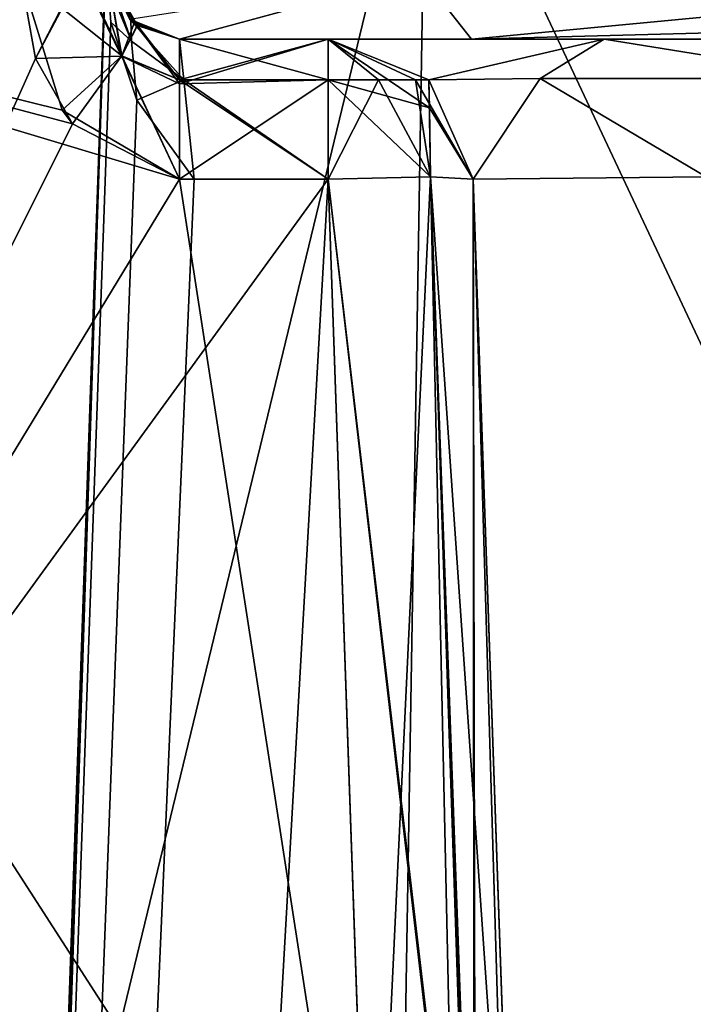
# Model space of a CAD drawing. Header units: inches. Extents: x -9.7 to 9.7, y -2.4 to 4.3.
# Tile 637 of 656: x -2.53 to -2.297, y 2.932 to 3.272. Entities that reach past the tile are written whole.
import ezdxf

# ---------------------------------------------------------------- set-up
doc = ezdxf.new("R2010")
doc.units = ezdxf.units.IN
doc.header["$LTSCALE"] = 101.851852
doc.header["$MEASUREMENT"] = 0
for name, color, linetype in [('11446', 7, 'CONTINUOUS'), ('11500', 7, 'CONTINUOUS'), ('12241', 7, 'CONTINUOUS'), ('12242', 7, 'CONTINUOUS'), ('12243', 7, 'CONTINUOUS'), ('12244', 7, 'CONTINUOUS'), ('12246', 7, 'CONTINUOUS'), ('12247', 7, 'CONTINUOUS'), ('12248', 7, 'CONTINUOUS'), ('12256', 7, 'CONTINUOUS'), ('12264', 7, 'CONTINUOUS'), ('12265', 7, 'CONTINUOUS'), ('9717', 7, 'CONTINUOUS'), ('9718', 7, 'CONTINUOUS'), ('9719', 7, 'CONTINUOUS'), ('9720', 7, 'CONTINUOUS'), ('9721', 7, 'CONTINUOUS'), ('9722', 7, 'CONTINUOUS'), ('9723', 7, 'CONTINUOUS'), ('9724', 7, 'CONTINUOUS'), ('9759', 7, 'CONTINUOUS'), ('9760', 7, 'CONTINUOUS'), ('9764', 7, 'CONTINUOUS'), ('9765', 7, 'CONTINUOUS'), ('9770', 7, 'CONTINUOUS'), ('9771', 7, 'CONTINUOUS'), ('9772', 7, 'CONTINUOUS'), ('9773', 7, 'CONTINUOUS'), ('9774', 7, 'CONTINUOUS'), ('9775', 7, 'CONTINUOUS'), ('9776', 7, 'CONTINUOUS'), ('9777', 7, 'CONTINUOUS'), ('9789', 7, 'CONTINUOUS'), ('9791', 7, 'CONTINUOUS'), ('9792', 7, 'CONTINUOUS'), ('9793', 7, 'CONTINUOUS'), ('9794', 7, 'CONTINUOUS'), ('9795', 7, 'CONTINUOUS'), ('9797', 7, 'CONTINUOUS'), ('9798', 7, 'CONTINUOUS'), ('9799', 7, 'CONTINUOUS'), ('9800', 7, 'CONTINUOUS'), ('9802', 7, 'CONTINUOUS'), ('9804', 7, 'CONTINUOUS'), ('9846', 7, 'CONTINUOUS'), ('9852', 7, 'CONTINUOUS'), ('9853', 7, 'CONTINUOUS'), ('9854', 7, 'CONTINUOUS'), ('9855', 7, 'CONTINUOUS'), ('9858', 7, 'CONTINUOUS'), ('9859', 7, 'CONTINUOUS'), ('9860', 7, 'CONTINUOUS'), ('9861', 7, 'CONTINUOUS'), ('9862', 7, 'CONTINUOUS')]:
    doc.layers.add(name, color=color, linetype=linetype)

msp = doc.modelspace()

# ---------------------------------------------------------------- linework, layer by layer
at = {"layer": '11446', "linetype": 'Continuous'}
for points in [[(-2.47459, 3.265, -4.13026), (-2.49189, 3.27195, -4.13043), (-2.39158, 3.28753, -4.39138), (-2.47459, 3.265, -4.13026)], [(-2.37383, 3.265, -4.37382), (-2.47459, 3.265, -4.13026), (-2.39158, 3.28753, -4.39138), (-2.37383, 3.265, -4.37382)], [(-2.13043, 3.28826, -4.49953), (-2.37383, 3.265, -4.37382), (-2.39158, 3.28753, -4.39138), (-2.13043, 3.28826, -4.49953)], [(-2.37383, 3.265, -4.37382), (-2.13043, 3.28826, -4.49953), (-2.13043, 3.27148, -4.49139), (-2.37383, 3.265, -4.37382)], [(-2.13028, 3.265, -4.47459), (-2.37383, 3.265, -4.37382), (-2.13043, 3.27148, -4.49139), (-2.13028, 3.265, -4.47459)]]:
    msp.add_3dface(points, dxfattribs=at)
at = {"layer": '11500', "linetype": 'Continuous'}
for points in [[(-2.49769, 3.36105, 5.67792), (-2.51583, 2.84164, 5.69606), (-2.51556, 2.84279, 5.70918), (-2.49769, 3.36105, 5.67792)], [(-2.49769, 3.36105, 5.67792), (-2.51556, 2.84279, 5.70918), (-2.51484, 2.84314, 5.72232), (-2.49769, 3.36105, 5.67792)], [(-2.51484, 2.84314, 5.72232), (-2.39806, 2.84254, 5.96665), (-2.3894, 3.36148, 5.9394), (-2.51484, 2.84314, 5.72232)], [(-2.49769, 3.36105, 5.67792), (-2.51484, 2.84314, 5.72232), (-2.3894, 3.36148, 5.9394), (-2.49769, 3.36105, 5.67792)], [(-2.39806, 2.84254, 5.96665), (-2.146, 2.84326, 6.06578), (-2.3894, 3.36148, 5.9394), (-2.39806, 2.84254, 5.96665)], [(-2.3894, 3.36148, 5.9394), (-2.146, 2.84326, 6.06578), (-2.12792, 3.36105, 6.04769), (-2.3894, 3.36148, 5.9394)]]:
    msp.add_3dface(points, dxfattribs=at)
at = {"layer": '12241', "linetype": 'Continuous'}
for points in [[(-2.42328, 3.21674, -2.10273), (-2.37358, 2.78874, -2.10362), (-2.38797, 3.21747, -2.08808), (-2.42328, 3.21674, -2.10273)], [(-2.35835, 2.78811, -2.06773), (-2.37331, 3.21674, -2.05276), (-2.38797, 3.21747, -2.08808), (-2.35835, 2.78811, -2.06773)], [(-2.37358, 2.78874, -2.10362), (-2.35835, 2.78811, -2.06773), (-2.38797, 3.21747, -2.08808), (-2.37358, 2.78874, -2.10362)], [(-2.42328, 3.21674, -2.10273), (-2.40831, 2.78802, -2.1177), (-2.37358, 2.78874, -2.10362), (-2.42328, 3.21674, -2.10273)]]:
    msp.add_3dface(points, dxfattribs=at)
at = {"layer": '12242', "linetype": 'Continuous'}
for points in [[(-2.42328, 3.265, -2.05276), (-2.42328, 3.25097, -2.0875), (-2.40592, 3.25097, -2.08284), (-2.42328, 3.265, -2.05276)], [(-2.42328, 3.265, -2.05276), (-2.40592, 3.25097, -2.08284), (-2.3932, 3.25097, -2.07013), (-2.42328, 3.265, -2.05276)], [(-2.42328, 3.265, -2.05276), (-2.3932, 3.25097, -2.07013), (-2.38855, 3.25097, -2.05276), (-2.42328, 3.265, -2.05276)], [(-2.42328, 3.25097, -2.0875), (-2.38797, 3.21747, -2.08808), (-2.40592, 3.25097, -2.08284), (-2.42328, 3.25097, -2.0875)], [(-2.42328, 3.21674, -2.10273), (-2.38797, 3.21747, -2.08808), (-2.42328, 3.25097, -2.0875), (-2.42328, 3.21674, -2.10273)], [(-2.40592, 3.25097, -2.08284), (-2.38797, 3.21747, -2.08808), (-2.3932, 3.25097, -2.07013), (-2.40592, 3.25097, -2.08284)], [(-2.38797, 3.21747, -2.08808), (-2.37331, 3.21674, -2.05276), (-2.3932, 3.25097, -2.07013), (-2.38797, 3.21747, -2.08808)], [(-2.3932, 3.25097, -2.07013), (-2.37331, 3.21674, -2.05276), (-2.38855, 3.25097, -2.05276), (-2.3932, 3.25097, -2.07013)]]:
    msp.add_3dface(points, dxfattribs=at)
at = {"layer": '12243', "linetype": 'Continuous'}
for points in [[(-2.42328, 3.265, -2.05276), (-2.47459, 3.265, -2.05276), (-2.47461, 3.24958, -2.08888), (-2.42328, 3.265, -2.05276)], [(-2.42328, 3.25097, -2.0875), (-2.42328, 3.265, -2.05276), (-2.47461, 3.24958, -2.08888), (-2.42328, 3.25097, -2.0875)], [(-2.47459, 3.21674, -2.10273), (-2.42328, 3.25097, -2.0875), (-2.47461, 3.24958, -2.08888), (-2.47459, 3.21674, -2.10273)], [(-2.47459, 3.21674, -2.10273), (-2.42328, 3.21674, -2.10273), (-2.42328, 3.25097, -2.0875), (-2.47459, 3.21674, -2.10273)]]:
    msp.add_3dface(points, dxfattribs=at)
at = {"layer": '12244', "linetype": 'Continuous'}
for points in [[(-2.52946, 3.28721, -2.10027), (-2.52431, 3.25833, -2.10128), (-2.50886, 3.28842, -2.09199), (-2.52946, 3.28721, -2.10027)], [(-2.50886, 3.28842, -2.09199), (-2.52431, 3.25833, -2.10128), (-2.49456, 3.25919, -2.08974), (-2.50886, 3.28842, -2.09199)], [(-2.49456, 3.25919, -2.08974), (-2.49953, 3.28826, -2.07029), (-2.50886, 3.28842, -2.09199), (-2.49456, 3.25919, -2.08974)], [(-2.48916, 3.26969, -2.06096), (-2.49953, 3.28826, -2.07029), (-2.49456, 3.25919, -2.08974), (-2.48916, 3.26969, -2.06096)], [(-2.47461, 3.24958, -2.08888), (-2.48916, 3.26969, -2.06096), (-2.49456, 3.25919, -2.08974), (-2.47461, 3.24958, -2.08888)], [(-2.47459, 3.265, -2.05276), (-2.48916, 3.26969, -2.06096), (-2.47461, 3.24958, -2.08888), (-2.47459, 3.265, -2.05276)], [(-2.52431, 3.25833, -2.10128), (-2.51154, 3.23581, -2.10207), (-2.49456, 3.25919, -2.08974), (-2.52431, 3.25833, -2.10128)], [(-2.51154, 3.23581, -2.10207), (-2.47459, 3.21674, -2.10273), (-2.49456, 3.25919, -2.08974), (-2.51154, 3.23581, -2.10207)], [(-2.47459, 3.21674, -2.10273), (-2.47461, 3.24958, -2.08888), (-2.49456, 3.25919, -2.08974), (-2.47459, 3.21674, -2.10273)]]:
    msp.add_3dface(points, dxfattribs=at)
at = {"layer": '12246', "linetype": 'Continuous'}
for points in [[(-2.42328, 3.265, 0.50276), (-2.42328, 3.265, -2.05276), (-2.38855, 3.25097, -2.05276), (-2.42328, 3.265, 0.50276)], [(-2.42328, 3.265, 0.50276), (-2.38855, 3.25097, -2.05276), (-2.38855, 3.25097, 0.50276), (-2.42328, 3.265, 0.50276)], [(-2.37331, 3.21674, -2.05276), (-2.37331, 3.21674, 0.50276), (-2.38855, 3.25097, 0.50276), (-2.37331, 3.21674, -2.05276)], [(-2.38855, 3.25097, -2.05276), (-2.37331, 3.21674, -2.05276), (-2.38855, 3.25097, 0.50276), (-2.38855, 3.25097, -2.05276)]]:
    msp.add_3dface(points, dxfattribs=at)
at = {"layer": '12247', "linetype": 'Continuous'}
for points in [[(-2.42328, 3.25097, 0.5375), (-2.42328, 3.265, 0.50276), (-2.40592, 3.25097, 0.53284), (-2.42328, 3.25097, 0.5375)], [(-2.42328, 3.265, 0.50276), (-2.38855, 3.25097, 0.50276), (-2.3932, 3.25097, 0.52013), (-2.42328, 3.265, 0.50276)], [(-2.40592, 3.25097, 0.53284), (-2.42328, 3.265, 0.50276), (-2.3932, 3.25097, 0.52013), (-2.40592, 3.25097, 0.53284)], [(-2.42328, 3.21674, 0.55273), (-2.42328, 3.25097, 0.5375), (-2.40592, 3.25097, 0.53284), (-2.42328, 3.21674, 0.55273)], [(-2.42328, 3.21674, 0.55273), (-2.40592, 3.25097, 0.53284), (-2.38797, 3.21747, 0.53808), (-2.42328, 3.21674, 0.55273)], [(-2.40592, 3.25097, 0.53284), (-2.3932, 3.25097, 0.52013), (-2.38797, 3.21747, 0.53808), (-2.40592, 3.25097, 0.53284)], [(-2.3932, 3.25097, 0.52013), (-2.38855, 3.25097, 0.50276), (-2.38797, 3.21747, 0.53808), (-2.3932, 3.25097, 0.52013)], [(-2.38855, 3.25097, 0.50276), (-2.37331, 3.21674, 0.50276), (-2.38797, 3.21747, 0.53808), (-2.38855, 3.25097, 0.50276)]]:
    msp.add_3dface(points, dxfattribs=at)
at = {"layer": '12248', "linetype": 'Continuous'}
for points in [[(-2.40831, 2.78802, 0.5677), (-2.42328, 3.21674, 0.55273), (-2.38797, 3.21747, 0.53808), (-2.40831, 2.78802, 0.5677)], [(-2.40831, 2.78802, 0.5677), (-2.38797, 3.21747, 0.53808), (-2.37296, 2.78874, 0.55301), (-2.40831, 2.78802, 0.5677)], [(-2.38797, 3.21747, 0.53808), (-2.37331, 3.21674, 0.50276), (-2.37296, 2.78874, 0.55301), (-2.38797, 3.21747, 0.53808)], [(-2.37331, 3.21674, 0.50276), (-2.35835, 2.7881, 0.51773), (-2.37296, 2.78874, 0.55301), (-2.37331, 3.21674, 0.50276)]]:
    msp.add_3dface(points, dxfattribs=at)
at = {"layer": '12256', "linetype": 'Continuous'}
for points in [[(-2.38797, 3.21747, 1.01192), (-2.42328, 3.21674, 0.99727), (-2.37358, 2.78874, 0.99638), (-2.38797, 3.21747, 1.01192)], [(-2.35835, 2.78811, 1.03227), (-2.37331, 3.21674, 1.04724), (-2.38797, 3.21747, 1.01192), (-2.35835, 2.78811, 1.03227)], [(-2.35835, 2.78811, 1.03227), (-2.38797, 3.21747, 1.01192), (-2.37358, 2.78874, 0.99638), (-2.35835, 2.78811, 1.03227)], [(-2.42328, 3.21674, 0.99727), (-2.40831, 2.78802, 0.9823), (-2.37358, 2.78874, 0.99638), (-2.42328, 3.21674, 0.99727)]]:
    msp.add_3dface(points, dxfattribs=at)
at = {"layer": '12264', "linetype": 'Continuous'}
for points in [[(-2.48913, 3.26966, 3.61092), (-2.49953, 3.28826, 3.62029), (-2.48916, 3.26969, 1.03904), (-2.48913, 3.26966, 3.61092)], [(-2.49953, 3.28826, 3.62029), (-2.49953, 3.28826, 1.02971), (-2.48916, 3.26969, 1.03904), (-2.49953, 3.28826, 3.62029)], [(-2.47459, 3.265, 1.04724), (-2.48913, 3.26966, 3.61092), (-2.48916, 3.26969, 1.03904), (-2.47459, 3.265, 1.04724)], [(-2.47459, 3.265, 3.60276), (-2.48913, 3.26966, 3.61092), (-2.47459, 3.265, 1.04724), (-2.47459, 3.265, 3.60276)]]:
    msp.add_3dface(points, dxfattribs=at)
at = {"layer": '12265', "linetype": 'Continuous'}
for points in [[(-2.42328, 3.265, 3.60276), (-2.47459, 3.265, 3.60276), (-2.47459, 3.265, 1.04724), (-2.42328, 3.265, 3.60276)], [(-2.42328, 3.265, 1.04724), (-2.42328, 3.265, 3.60276), (-2.47459, 3.265, 1.04724), (-2.42328, 3.265, 1.04724)]]:
    msp.add_3dface(points, dxfattribs=at)
at = {"layer": '9717', "linetype": 'Continuous'}
for points in [[(-2.5, 3.295, 4.55817), (-2.49831, 3.27082, 4.55902), (-2.62939, -0.41025, 4.68756), (-2.5, 3.295, 4.55817)], [(-2.49831, 3.27082, 4.55902), (-2.48929, 3.2439, 4.55996), (-2.62939, -0.41025, 4.68756), (-2.49831, 3.27082, 4.55902)], [(-2.48929, 3.2439, 4.55996), (-2.46953, 3.21674, 4.56091), (-2.62939, -0.41025, 4.68756), (-2.48929, 3.2439, 4.55996)], [(-2.62939, -0.41025, 4.68756), (-2.46953, 3.21674, 4.56091), (-2.42328, 3.21674, 4.56091), (-2.62939, -0.41025, 4.68756)], [(-2.32849, 0.50212, 4.6557), (-2.62939, -0.41025, 4.68756), (-2.42328, 3.21674, 4.56091), (-2.32849, 0.50212, 4.6557)]]:
    msp.add_3dface(points, dxfattribs=at)
at = {"layer": '9718', "linetype": 'Continuous'}
for points in [[(-2.47311, 3.25099, 4.54565), (-2.47459, 3.265, 4.51094), (-2.42328, 3.25098, 4.54566), (-2.47311, 3.25099, 4.54565)], [(-2.42328, 3.25098, 4.54566), (-2.47459, 3.265, 4.51094), (-2.42328, 3.265, 4.51094), (-2.42328, 3.25098, 4.54566)], [(-2.42328, 3.21674, 4.56091), (-2.46953, 3.21674, 4.56091), (-2.47311, 3.25099, 4.54565), (-2.42328, 3.21674, 4.56091)], [(-2.42328, 3.21674, 4.56091), (-2.47311, 3.25099, 4.54565), (-2.42328, 3.25098, 4.54566), (-2.42328, 3.21674, 4.56091)]]:
    msp.add_3dface(points, dxfattribs=at)
at = {"layer": '9719', "linetype": 'Continuous'}
for points in [[(-2.49139, 3.27148, 4.51094), (-2.4911, 3.26427, 4.53931), (-2.49953, 3.28826, 4.51094), (-2.49139, 3.27148, 4.51094)], [(-2.49953, 3.28826, 4.51094), (-2.4911, 3.26427, 4.53931), (-2.49921, 3.28376, 4.53649), (-2.49953, 3.28826, 4.51094)], [(-2.4911, 3.26427, 4.53931), (-2.49831, 3.27082, 4.55902), (-2.49921, 3.28376, 4.53649), (-2.4911, 3.26427, 4.53931)], [(-2.48929, 3.2439, 4.55996), (-2.49831, 3.27082, 4.55902), (-2.4911, 3.26427, 4.53931), (-2.48929, 3.2439, 4.55996)], [(-2.47459, 3.265, 4.51094), (-2.47311, 3.25099, 4.54565), (-2.49139, 3.27148, 4.51094), (-2.47459, 3.265, 4.51094)], [(-2.49139, 3.27148, 4.51094), (-2.47311, 3.25099, 4.54565), (-2.4911, 3.26427, 4.53931), (-2.49139, 3.27148, 4.51094)], [(-2.47311, 3.25099, 4.54565), (-2.48929, 3.2439, 4.55996), (-2.4911, 3.26427, 4.53931), (-2.47311, 3.25099, 4.54565)], [(-2.46953, 3.21674, 4.56091), (-2.48929, 3.2439, 4.55996), (-2.47311, 3.25099, 4.54565), (-2.46953, 3.21674, 4.56091)]]:
    msp.add_3dface(points, dxfattribs=at)
at = {"layer": '9720', "linetype": 'Continuous'}
for points in [[(-2.49139, 3.27148, 4.51094), (-2.49953, 3.28826, 4.51094), (-2.48916, 3.26969, 4.13904), (-2.49139, 3.27148, 4.51094)], [(-2.48916, 3.26969, 4.13904), (-2.49953, 3.28826, 4.51094), (-2.49953, 3.28826, 4.12971), (-2.48916, 3.26969, 4.13904)], [(-2.47459, 3.265, 4.51094), (-2.49139, 3.27148, 4.51094), (-2.47459, 3.265, 4.14724), (-2.47459, 3.265, 4.51094)], [(-2.47459, 3.265, 4.14724), (-2.49139, 3.27148, 4.51094), (-2.48916, 3.26969, 4.13904), (-2.47459, 3.265, 4.14724)]]:
    msp.add_3dface(points, dxfattribs=at)
at = {"layer": '9721', "linetype": 'Continuous'}
for points in [[(-2.42328, 3.265, 4.51094), (-2.47459, 3.265, 4.51094), (-2.47459, 3.265, 4.14724), (-2.42328, 3.265, 4.51094)], [(-2.42328, 3.265, 4.51094), (-2.47459, 3.265, 4.14724), (-2.42328, 3.265, 4.14724), (-2.42328, 3.265, 4.51094)]]:
    msp.add_3dface(points, dxfattribs=at)
at = {"layer": '9722', "linetype": 'Continuous'}
for points in [[(-2.42328, 3.265, 4.51094), (-2.42328, 3.265, 4.14724), (-2.38855, 3.25097, 4.14724), (-2.42328, 3.265, 4.51094)], [(-2.38855, 3.25097, 4.51094), (-2.42328, 3.265, 4.51094), (-2.38855, 3.25097, 4.14724), (-2.38855, 3.25097, 4.51094)], [(-2.37331, 3.21674, 4.51094), (-2.38855, 3.25097, 4.51094), (-2.37331, 3.21674, 4.14724), (-2.37331, 3.21674, 4.51094)], [(-2.37331, 3.21674, 4.14724), (-2.38855, 3.25097, 4.51094), (-2.38855, 3.25097, 4.14724), (-2.37331, 3.21674, 4.14724)]]:
    msp.add_3dface(points, dxfattribs=at)
at = {"layer": '9723', "linetype": 'Continuous'}
for points in [[(-2.42328, 3.25098, 4.54566), (-2.42328, 3.265, 4.51094), (-2.38839, 3.24135, 4.53519), (-2.42328, 3.25098, 4.54566)], [(-2.42328, 3.265, 4.51094), (-2.38855, 3.25097, 4.51094), (-2.38839, 3.24135, 4.53519), (-2.42328, 3.265, 4.51094)], [(-2.42328, 3.21674, 4.56091), (-2.42328, 3.25098, 4.54566), (-2.38797, 3.21747, 4.54625), (-2.42328, 3.21674, 4.56091)], [(-2.42328, 3.25098, 4.54566), (-2.38839, 3.24135, 4.53519), (-2.38797, 3.21747, 4.54625), (-2.42328, 3.25098, 4.54566)], [(-2.38855, 3.25097, 4.51094), (-2.37331, 3.21674, 4.51094), (-2.38839, 3.24135, 4.53519), (-2.38855, 3.25097, 4.51094)], [(-2.38839, 3.24135, 4.53519), (-2.37331, 3.21674, 4.51094), (-2.38797, 3.21747, 4.54625), (-2.38839, 3.24135, 4.53519)]]:
    msp.add_3dface(points, dxfattribs=at)
at = {"layer": '9724', "linetype": 'Continuous'}
for points in [[(-2.32849, 0.50212, 4.6557), (-2.42328, 3.21674, 4.56091), (-2.38797, 3.21747, 4.54625), (-2.32849, 0.50212, 4.6557)], [(-2.32849, 0.50212, 4.6557), (-2.38797, 3.21747, 4.54625), (-2.29313, 0.50284, 4.641), (-2.32849, 0.50212, 4.6557)], [(-2.38797, 3.21747, 4.54625), (-2.37331, 3.21674, 4.51094), (-2.29313, 0.50284, 4.641), (-2.38797, 3.21747, 4.54625)], [(-2.29313, 0.50284, 4.641), (-2.37331, 3.21674, 4.51094), (-2.27852, 0.50212, 4.60573), (-2.29313, 0.50284, 4.641)]]:
    msp.add_3dface(points, dxfattribs=at)
at = {"layer": '9759', "linetype": 'Continuous'}
for points in [[(-2.37331, 3.21674, 4.51094), (-2.37331, 3.21674, 4.14724), (-2.27852, 0.50212, 4.60573), (-2.37331, 3.21674, 4.51094)], [(-2.27852, 0.50212, 4.60573), (-2.37331, 3.21674, 4.14724), (-2.35835, 2.78811, 4.13227), (-2.27852, 0.50212, 4.60573)], [(-2.29922, 1.09487, 3.40784), (-2.29751, 1.04592, 3.54034), (-2.37331, 3.21674, 1.04724), (-2.29922, 1.09487, 3.40784)], [(-2.37331, 3.21674, 1.04724), (-2.29751, 1.04592, 3.54034), (-2.37331, 3.21674, 3.60276), (-2.37331, 3.21674, 1.04724)], [(-2.37331, 3.21674, 3.60276), (-2.29751, 1.04592, 3.54034), (-2.35835, 2.7881, 3.61773), (-2.37331, 3.21674, 3.60276)], [(-2.2998, 1.11151, 3.26757), (-2.29922, 1.09487, 3.40784), (-2.37331, 3.21674, 1.04724), (-2.2998, 1.11151, 3.26757)], [(-2.35835, 2.78811, 1.03227), (-2.2998, 1.11151, 3.26757), (-2.37331, 3.21674, 1.04724), (-2.35835, 2.78811, 1.03227)], [(-2.29822, 1.06635, 0.41073), (-2.29843, 1.07221, 0.42945), (-2.37331, 3.21674, -2.05276), (-2.29822, 1.06635, 0.41073)], [(-2.37331, 3.21674, -2.05276), (-2.29843, 1.07221, 0.42945), (-2.37331, 3.21674, 0.50276), (-2.37331, 3.21674, -2.05276)], [(-2.37331, 3.21674, 0.50276), (-2.29843, 1.07221, 0.42945), (-2.35835, 2.7881, 0.51773), (-2.37331, 3.21674, 0.50276)], [(-2.2967, 1.02265, 0.225), (-2.29822, 1.06635, 0.41073), (-2.37331, 3.21674, -2.05276), (-2.2967, 1.02265, 0.225)], [(-2.2967, 1.02265, -0.225), (-2.2967, 1.02265, 0.225), (-2.37331, 3.21674, -2.05276), (-2.2967, 1.02265, -0.225)], [(-2.29812, 1.06351, -0.40175), (-2.2967, 1.02265, -0.225), (-2.37331, 3.21674, -2.05276), (-2.29812, 1.06351, -0.40175)], [(-2.2984, 1.07155, -0.42748), (-2.29812, 1.06351, -0.40175), (-2.37331, 3.21674, -2.05276), (-2.2984, 1.07155, -0.42748)], [(-2.2998, 1.11151, -0.64752), (-2.2984, 1.07155, -0.42748), (-2.37331, 3.21674, -2.05276), (-2.2998, 1.11151, -0.64752)], [(-2.35835, 2.78811, -2.06773), (-2.2998, 1.11151, -0.64752), (-2.37331, 3.21674, -2.05276), (-2.35835, 2.78811, -2.06773)], [(-2.29833, 1.06937, -3.1455), (-2.2998, 1.11151, -3.04128), (-2.37331, 3.21674, -4.09848), (-2.29833, 1.06937, -3.1455)], [(-2.37331, 3.21674, -4.09848), (-2.2998, 1.11151, -3.04128), (-2.37331, 3.21674, -2.59724), (-2.37331, 3.21674, -4.09848)], [(-2.37331, 3.21674, -2.59724), (-2.2998, 1.11151, -3.04128), (-2.35835, 2.7881, -2.58227), (-2.37331, 3.21674, -2.59724)], [(-2.29474, 0.9667, -3.19118), (-2.29833, 1.06937, -3.1455), (-2.37331, 3.21674, -4.09848), (-2.29474, 0.9667, -3.19118)], [(-2.26688, 0.16889, -3.21904), (-2.29474, 0.9667, -3.19118), (-2.37331, 3.21674, -4.09848), (-2.26688, 0.16889, -3.21904)], [(-2.26688, 0.16889, -3.99205), (-2.26688, 0.16889, -3.21904), (-2.37331, 3.21674, -4.09848), (-2.26688, 0.16889, -3.99205)]]:
    msp.add_3dface(points, dxfattribs=at)
at = {"layer": '9760', "linetype": 'Continuous'}
for points in [[(-2.42328, 3.21674, 4.09727), (-2.37305, 2.78874, 4.0969), (-2.38797, 3.21747, 4.11192), (-2.42328, 3.21674, 4.09727)], [(-2.35835, 2.78811, 4.13227), (-2.37331, 3.21674, 4.14724), (-2.38797, 3.21747, 4.11192), (-2.35835, 2.78811, 4.13227)], [(-2.37305, 2.78874, 4.0969), (-2.35835, 2.78811, 4.13227), (-2.38797, 3.21747, 4.11192), (-2.37305, 2.78874, 4.0969)], [(-2.40831, 2.78802, 4.0823), (-2.37305, 2.78874, 4.0969), (-2.42328, 3.21674, 4.09727), (-2.40831, 2.78802, 4.0823)]]:
    msp.add_3dface(points, dxfattribs=at)
at = {"layer": '9764', "linetype": 'Continuous'}
for points in [[(-2.38797, 3.21747, 3.63808), (-2.40831, 2.78802, 3.6677), (-2.42328, 3.21674, 3.65273), (-2.38797, 3.21747, 3.63808)], [(-2.37243, 2.78874, 3.65247), (-2.40831, 2.78802, 3.6677), (-2.38797, 3.21747, 3.63808), (-2.37243, 2.78874, 3.65247)], [(-2.37331, 3.21674, 3.60276), (-2.37243, 2.78874, 3.65247), (-2.38797, 3.21747, 3.63808), (-2.37331, 3.21674, 3.60276)], [(-2.37331, 3.21674, 3.60276), (-2.35835, 2.7881, 3.61773), (-2.37243, 2.78874, 3.65247), (-2.37331, 3.21674, 3.60276)]]:
    msp.add_3dface(points, dxfattribs=at)
at = {"layer": '9765', "linetype": 'Continuous'}
for points in [[(-2.735, 3.295, 3.65), (-2.40831, 2.78802, 3.6677), (-2.735, 2.78802, 3.6677), (-2.735, 3.295, 3.65)], [(-2.40831, 2.78802, 3.6677), (-2.735, 3.295, 3.65), (-2.47459, 3.21674, 3.65273), (-2.40831, 2.78802, 3.6677)], [(-2.47459, 3.21674, 3.65273), (-2.735, 3.295, 3.65), (-2.51153, 3.2358, 3.65207), (-2.47459, 3.21674, 3.65273)], [(-2.51153, 3.2358, 3.65207), (-2.735, 3.295, 3.65), (-2.51507, 3.24045, 3.65191), (-2.51153, 3.2358, 3.65207)], [(-2.51507, 3.24045, 3.65191), (-2.735, 3.295, 3.65), (-2.52946, 3.28721, 3.65027), (-2.51507, 3.24045, 3.65191)], [(-2.42328, 3.21674, 3.65273), (-2.40831, 2.78802, 3.6677), (-2.47459, 3.21674, 3.65273), (-2.42328, 3.21674, 3.65273)]]:
    msp.add_3dface(points, dxfattribs=at)
at = {"layer": '9770', "linetype": 'Continuous'}
for points in [[(-2.52946, 3.28721, 3.65027), (-2.50832, 3.28844, 3.64146), (-2.49447, 3.2593, 3.63959), (-2.52946, 3.28721, 3.65027)], [(-2.51507, 3.24045, 3.65191), (-2.52946, 3.28721, 3.65027), (-2.49447, 3.2593, 3.63959), (-2.51507, 3.24045, 3.65191)], [(-2.50832, 3.28844, 3.64146), (-2.49953, 3.28826, 3.62029), (-2.49447, 3.2593, 3.63959), (-2.50832, 3.28844, 3.64146)], [(-2.49447, 3.2593, 3.63959), (-2.49953, 3.28826, 3.62029), (-2.48913, 3.26966, 3.61092), (-2.49447, 3.2593, 3.63959)], [(-2.49447, 3.2593, 3.63959), (-2.48913, 3.26966, 3.61092), (-2.47461, 3.25097, 3.6375), (-2.49447, 3.2593, 3.63959)], [(-2.47459, 3.265, 3.60276), (-2.47461, 3.25097, 3.6375), (-2.48913, 3.26966, 3.61092), (-2.47459, 3.265, 3.60276)], [(-2.47459, 3.21674, 3.65273), (-2.51507, 3.24045, 3.65191), (-2.49447, 3.2593, 3.63959), (-2.47459, 3.21674, 3.65273)], [(-2.47459, 3.21674, 3.65273), (-2.49447, 3.2593, 3.63959), (-2.47461, 3.25097, 3.6375), (-2.47459, 3.21674, 3.65273)], [(-2.47459, 3.21674, 3.65273), (-2.51153, 3.2358, 3.65207), (-2.51507, 3.24045, 3.65191), (-2.47459, 3.21674, 3.65273)]]:
    msp.add_3dface(points, dxfattribs=at)
at = {"layer": '9771', "linetype": 'Continuous'}
for points in [[(-2.47461, 3.25097, 3.6375), (-2.47459, 3.265, 3.60276), (-2.42328, 3.25097, 3.6375), (-2.47461, 3.25097, 3.6375)], [(-2.42328, 3.25097, 3.6375), (-2.47459, 3.265, 3.60276), (-2.42328, 3.265, 3.60276), (-2.42328, 3.25097, 3.6375)], [(-2.42328, 3.21674, 3.65273), (-2.47459, 3.21674, 3.65273), (-2.47461, 3.25097, 3.6375), (-2.42328, 3.21674, 3.65273)], [(-2.42328, 3.21674, 3.65273), (-2.47461, 3.25097, 3.6375), (-2.42328, 3.25097, 3.6375), (-2.42328, 3.21674, 3.65273)]]:
    msp.add_3dface(points, dxfattribs=at)
at = {"layer": '9772', "linetype": 'Continuous'}
for points in [[(-2.42328, 3.25097, 3.6375), (-2.42328, 3.265, 3.60276), (-2.40592, 3.25097, 3.63284), (-2.42328, 3.25097, 3.6375)], [(-2.40592, 3.25097, 3.63284), (-2.42328, 3.265, 3.60276), (-2.3932, 3.25097, 3.62013), (-2.40592, 3.25097, 3.63284)], [(-2.3932, 3.25097, 3.62013), (-2.42328, 3.265, 3.60276), (-2.38855, 3.25097, 3.60276), (-2.3932, 3.25097, 3.62013)], [(-2.38797, 3.21747, 3.63808), (-2.42328, 3.21674, 3.65273), (-2.40592, 3.25097, 3.63284), (-2.38797, 3.21747, 3.63808)], [(-2.42328, 3.21674, 3.65273), (-2.42328, 3.25097, 3.6375), (-2.40592, 3.25097, 3.63284), (-2.42328, 3.21674, 3.65273)], [(-2.38797, 3.21747, 3.63808), (-2.40592, 3.25097, 3.63284), (-2.3932, 3.25097, 3.62013), (-2.38797, 3.21747, 3.63808)], [(-2.38797, 3.21747, 3.63808), (-2.3932, 3.25097, 3.62013), (-2.38855, 3.25097, 3.60276), (-2.38797, 3.21747, 3.63808)], [(-2.37331, 3.21674, 3.60276), (-2.38797, 3.21747, 3.63808), (-2.38855, 3.25097, 3.60276), (-2.37331, 3.21674, 3.60276)]]:
    msp.add_3dface(points, dxfattribs=at)
at = {"layer": '9773', "linetype": 'Continuous'}
for points in [[(-2.38855, 3.25097, 3.60276), (-2.42328, 3.265, 3.60276), (-2.38855, 3.25097, 1.04724), (-2.38855, 3.25097, 3.60276)], [(-2.38855, 3.25097, 1.04724), (-2.42328, 3.265, 3.60276), (-2.42328, 3.265, 1.04724), (-2.38855, 3.25097, 1.04724)], [(-2.37331, 3.21674, 1.04724), (-2.37331, 3.21674, 3.60276), (-2.38855, 3.25097, 3.60276), (-2.37331, 3.21674, 1.04724)], [(-2.37331, 3.21674, 1.04724), (-2.38855, 3.25097, 3.60276), (-2.38855, 3.25097, 1.04724), (-2.37331, 3.21674, 1.04724)]]:
    msp.add_3dface(points, dxfattribs=at)
at = {"layer": '9774', "linetype": 'Continuous'}
for points in [[(-2.38855, 3.25097, 1.04724), (-2.42328, 3.265, 1.04724), (-2.3932, 3.25097, 1.02987), (-2.38855, 3.25097, 1.04724)], [(-2.42328, 3.265, 1.04724), (-2.42328, 3.25097, 1.0125), (-2.40592, 3.25097, 1.01716), (-2.42328, 3.265, 1.04724)], [(-2.42328, 3.265, 1.04724), (-2.40592, 3.25097, 1.01716), (-2.3932, 3.25097, 1.02987), (-2.42328, 3.265, 1.04724)], [(-2.42328, 3.25097, 1.0125), (-2.42328, 3.21674, 0.99727), (-2.38797, 3.21747, 1.01192), (-2.42328, 3.25097, 1.0125)], [(-2.40592, 3.25097, 1.01716), (-2.42328, 3.25097, 1.0125), (-2.38797, 3.21747, 1.01192), (-2.40592, 3.25097, 1.01716)], [(-2.3932, 3.25097, 1.02987), (-2.40592, 3.25097, 1.01716), (-2.38797, 3.21747, 1.01192), (-2.3932, 3.25097, 1.02987)], [(-2.37331, 3.21674, 1.04724), (-2.38855, 3.25097, 1.04724), (-2.3932, 3.25097, 1.02987), (-2.37331, 3.21674, 1.04724)], [(-2.37331, 3.21674, 1.04724), (-2.3932, 3.25097, 1.02987), (-2.38797, 3.21747, 1.01192), (-2.37331, 3.21674, 1.04724)]]:
    msp.add_3dface(points, dxfattribs=at)
at = {"layer": '9775', "linetype": 'Continuous'}
for points in [[(-2.42328, 3.25097, 1.0125), (-2.42328, 3.265, 1.04724), (-2.47461, 3.24958, 1.01112), (-2.42328, 3.25097, 1.0125)], [(-2.47461, 3.24958, 1.01112), (-2.42328, 3.265, 1.04724), (-2.47459, 3.265, 1.04724), (-2.47461, 3.24958, 1.01112)], [(-2.47459, 3.21674, 0.99727), (-2.42328, 3.25097, 1.0125), (-2.47461, 3.24958, 1.01112), (-2.47459, 3.21674, 0.99727)], [(-2.42328, 3.21674, 0.99727), (-2.42328, 3.25097, 1.0125), (-2.47459, 3.21674, 0.99727), (-2.42328, 3.21674, 0.99727)]]:
    msp.add_3dface(points, dxfattribs=at)
at = {"layer": '9776', "linetype": 'Continuous'}
for points in [[(-2.52946, 3.28721, 0.99973), (-2.52431, 3.25833, 0.99872), (-2.50886, 3.28842, 1.00801), (-2.52946, 3.28721, 0.99973)], [(-2.50886, 3.28842, 1.00801), (-2.52431, 3.25833, 0.99872), (-2.49456, 3.25919, 1.01026), (-2.50886, 3.28842, 1.00801)], [(-2.50886, 3.28842, 1.00801), (-2.49456, 3.25919, 1.01026), (-2.49953, 3.28826, 1.02971), (-2.50886, 3.28842, 1.00801)], [(-2.49953, 3.28826, 1.02971), (-2.49456, 3.25919, 1.01026), (-2.48916, 3.26969, 1.03904), (-2.49953, 3.28826, 1.02971)], [(-2.49456, 3.25919, 1.01026), (-2.47461, 3.24958, 1.01112), (-2.48916, 3.26969, 1.03904), (-2.49456, 3.25919, 1.01026)], [(-2.47461, 3.24958, 1.01112), (-2.47459, 3.265, 1.04724), (-2.48916, 3.26969, 1.03904), (-2.47461, 3.24958, 1.01112)], [(-2.52431, 3.25833, 0.99872), (-2.51154, 3.23581, 0.99793), (-2.49456, 3.25919, 1.01026), (-2.52431, 3.25833, 0.99872)], [(-2.51154, 3.23581, 0.99793), (-2.47459, 3.21674, 0.99727), (-2.49456, 3.25919, 1.01026), (-2.51154, 3.23581, 0.99793)], [(-2.47459, 3.21674, 0.99727), (-2.47461, 3.24958, 1.01112), (-2.49456, 3.25919, 1.01026), (-2.47459, 3.21674, 0.99727)]]:
    msp.add_3dface(points, dxfattribs=at)
at = {"layer": '9777', "linetype": 'Continuous'}
for points in [[(-2.52946, 3.28721, 0.99973), (-2.53, 3.295, 1), (-2.735, 2.78802, 0.9823), (-2.52946, 3.28721, 0.99973)], [(-2.52431, 3.25833, 0.99872), (-2.52946, 3.28721, 0.99973), (-2.735, 2.78802, 0.9823), (-2.52431, 3.25833, 0.99872)], [(-2.51154, 3.23581, 0.99793), (-2.52431, 3.25833, 0.99872), (-2.735, 2.78802, 0.9823), (-2.51154, 3.23581, 0.99793)], [(-2.47459, 3.21674, 0.99727), (-2.51154, 3.23581, 0.99793), (-2.735, 2.78802, 0.9823), (-2.47459, 3.21674, 0.99727)], [(-2.42328, 3.21674, 0.99727), (-2.47459, 3.21674, 0.99727), (-2.735, 2.78802, 0.9823), (-2.42328, 3.21674, 0.99727)], [(-2.40831, 2.78802, 0.9823), (-2.42328, 3.21674, 0.99727), (-2.735, 2.78802, 0.9823), (-2.40831, 2.78802, 0.9823)]]:
    msp.add_3dface(points, dxfattribs=at)
at = {"layer": '9789', "linetype": 'Continuous'}
for points in [[(-2.52946, 3.28721, 4.09973), (-2.53, 3.295, 4.1), (-2.735, 2.78802, 4.0823), (-2.52946, 3.28721, 4.09973)], [(-2.52431, 3.25833, 4.09872), (-2.52946, 3.28721, 4.09973), (-2.735, 2.78802, 4.0823), (-2.52431, 3.25833, 4.09872)], [(-2.51154, 3.23581, 4.09793), (-2.52431, 3.25833, 4.09872), (-2.735, 2.78802, 4.0823), (-2.51154, 3.23581, 4.09793)], [(-2.47459, 3.21674, 4.09727), (-2.51154, 3.23581, 4.09793), (-2.735, 2.78802, 4.0823), (-2.47459, 3.21674, 4.09727)], [(-2.42328, 3.21674, 4.09727), (-2.47459, 3.21674, 4.09727), (-2.735, 2.78802, 4.0823), (-2.42328, 3.21674, 4.09727)], [(-2.40831, 2.78802, 4.0823), (-2.42328, 3.21674, 4.09727), (-2.735, 2.78802, 4.0823), (-2.40831, 2.78802, 4.0823)]]:
    msp.add_3dface(points, dxfattribs=at)
at = {"layer": '9791', "linetype": 'Continuous'}
for points in [[(-2.52946, 3.28721, 4.09973), (-2.52431, 3.25833, 4.09872), (-2.50832, 3.28844, 4.10854), (-2.52946, 3.28721, 4.09973)], [(-2.50832, 3.28844, 4.10854), (-2.52431, 3.25833, 4.09872), (-2.49456, 3.25919, 4.11026), (-2.50832, 3.28844, 4.10854)], [(-2.49953, 3.28826, 4.12971), (-2.50832, 3.28844, 4.10854), (-2.49456, 3.25919, 4.11026), (-2.49953, 3.28826, 4.12971)], [(-2.48916, 3.26969, 4.13904), (-2.49953, 3.28826, 4.12971), (-2.49456, 3.25919, 4.11026), (-2.48916, 3.26969, 4.13904)], [(-2.48916, 3.26969, 4.13904), (-2.49456, 3.25919, 4.11026), (-2.47461, 3.25097, 4.1125), (-2.48916, 3.26969, 4.13904)], [(-2.47459, 3.265, 4.14724), (-2.48916, 3.26969, 4.13904), (-2.47461, 3.25097, 4.1125), (-2.47459, 3.265, 4.14724)], [(-2.52431, 3.25833, 4.09872), (-2.51154, 3.23581, 4.09793), (-2.49456, 3.25919, 4.11026), (-2.52431, 3.25833, 4.09872)], [(-2.51154, 3.23581, 4.09793), (-2.47459, 3.21674, 4.09727), (-2.49456, 3.25919, 4.11026), (-2.51154, 3.23581, 4.09793)], [(-2.49456, 3.25919, 4.11026), (-2.47459, 3.21674, 4.09727), (-2.47461, 3.25097, 4.1125), (-2.49456, 3.25919, 4.11026)]]:
    msp.add_3dface(points, dxfattribs=at)
at = {"layer": '9792', "linetype": 'Continuous'}
for points in [[(-2.42328, 3.265, 4.14724), (-2.47459, 3.265, 4.14724), (-2.47461, 3.25097, 4.1125), (-2.42328, 3.265, 4.14724)], [(-2.42328, 3.265, 4.14724), (-2.47461, 3.25097, 4.1125), (-2.42328, 3.25097, 4.1125), (-2.42328, 3.265, 4.14724)], [(-2.47461, 3.25097, 4.1125), (-2.47459, 3.21674, 4.09727), (-2.42328, 3.25097, 4.1125), (-2.47461, 3.25097, 4.1125)], [(-2.47459, 3.21674, 4.09727), (-2.42328, 3.21674, 4.09727), (-2.42328, 3.25097, 4.1125), (-2.47459, 3.21674, 4.09727)]]:
    msp.add_3dface(points, dxfattribs=at)
at = {"layer": '9793', "linetype": 'Continuous'}
for points in [[(-2.38855, 3.25097, 4.14724), (-2.42328, 3.265, 4.14724), (-2.3932, 3.25097, 4.12987), (-2.38855, 3.25097, 4.14724)], [(-2.42328, 3.265, 4.14724), (-2.42328, 3.25097, 4.1125), (-2.40592, 3.25097, 4.11716), (-2.42328, 3.265, 4.14724)], [(-2.42328, 3.265, 4.14724), (-2.40592, 3.25097, 4.11716), (-2.3932, 3.25097, 4.12987), (-2.42328, 3.265, 4.14724)], [(-2.42328, 3.21674, 4.09727), (-2.38797, 3.21747, 4.11192), (-2.42328, 3.25097, 4.1125), (-2.42328, 3.21674, 4.09727)], [(-2.42328, 3.25097, 4.1125), (-2.38797, 3.21747, 4.11192), (-2.40592, 3.25097, 4.11716), (-2.42328, 3.25097, 4.1125)], [(-2.40592, 3.25097, 4.11716), (-2.38797, 3.21747, 4.11192), (-2.3932, 3.25097, 4.12987), (-2.40592, 3.25097, 4.11716)], [(-2.37331, 3.21674, 4.14724), (-2.38855, 3.25097, 4.14724), (-2.3932, 3.25097, 4.12987), (-2.37331, 3.21674, 4.14724)], [(-2.38797, 3.21747, 4.11192), (-2.37331, 3.21674, 4.14724), (-2.3932, 3.25097, 4.12987), (-2.38797, 3.21747, 4.11192)]]:
    msp.add_3dface(points, dxfattribs=at)
at = {"layer": '9794', "linetype": 'Continuous'}
msp.add_3dface([(-2.49831, 3.27082, 4.55902), (-2.5, 3.295, 4.55817), (-2.49921, 3.28376, 4.53649), (-2.49831, 3.27082, 4.55902)], dxfattribs=at)
at = {"layer": '9795', "linetype": 'Continuous'}
for points in [[(-2.49769, 3.36105, 5.67792), (-2.5, 3.295, 4.55817), (-2.51884, 2.75535, 5.52438), (-2.49769, 3.36105, 5.67792)], [(-2.51583, 2.84164, 5.69606), (-2.49769, 3.36105, 5.67792), (-2.51884, 2.75535, 5.52438), (-2.51583, 2.84164, 5.69606)], [(-2.5, 3.295, 4.55817), (-2.62939, -0.41025, 4.68756), (-2.62864, -0.38866, 4.73502), (-2.5, 3.295, 4.55817)], [(-2.62834, -0.38006, 4.78642), (-2.5, 3.295, 4.55817), (-2.62864, -0.38866, 4.73502), (-2.62834, -0.38006, 4.78642)], [(-2.62765, -0.36044, 5.34843), (-2.5, 3.295, 4.55817), (-2.62834, -0.38006, 4.78642), (-2.62765, -0.36044, 5.34843)], [(-2.52505, 2.57776, 5.45103), (-2.5, 3.295, 4.55817), (-2.62765, -0.36044, 5.34843), (-2.52505, 2.57776, 5.45103)], [(-2.51884, 2.75535, 5.52438), (-2.5, 3.295, 4.55817), (-2.52505, 2.57776, 5.45103), (-2.51884, 2.75535, 5.52438)]]:
    msp.add_3dface(points, dxfattribs=at)
at = {"layer": '9797', "linetype": 'Continuous'}
for points in [[(-2.49953, 3.28826, 0.52029), (-2.49953, 3.28826, -2.07029), (-2.48916, 3.26969, -2.06096), (-2.49953, 3.28826, 0.52029)], [(-2.49953, 3.28826, 0.52029), (-2.48916, 3.26969, -2.06096), (-2.49021, 3.27048, 0.51189), (-2.49953, 3.28826, 0.52029)], [(-2.47459, 3.265, -2.05276), (-2.47459, 3.265, 0.50276), (-2.49021, 3.27048, 0.51189), (-2.47459, 3.265, -2.05276)], [(-2.48916, 3.26969, -2.06096), (-2.47459, 3.265, -2.05276), (-2.49021, 3.27048, 0.51189), (-2.48916, 3.26969, -2.06096)]]:
    msp.add_3dface(points, dxfattribs=at)
at = {"layer": '9798', "linetype": 'Continuous'}
for points in [[(-2.47459, 3.265, 0.50276), (-2.47459, 3.265, -2.05276), (-2.42328, 3.265, 0.50276), (-2.47459, 3.265, 0.50276)], [(-2.42328, 3.265, 0.50276), (-2.47459, 3.265, -2.05276), (-2.42328, 3.265, -2.05276), (-2.42328, 3.265, 0.50276)]]:
    msp.add_3dface(points, dxfattribs=at)
at = {"layer": '9799', "linetype": 'Continuous'}
for points in [[(-2.47461, 3.25097, 0.5375), (-2.47459, 3.265, 0.50276), (-2.42328, 3.25097, 0.5375), (-2.47461, 3.25097, 0.5375)], [(-2.47459, 3.265, 0.50276), (-2.42328, 3.265, 0.50276), (-2.42328, 3.25097, 0.5375), (-2.47459, 3.265, 0.50276)], [(-2.47459, 3.21674, 0.55273), (-2.47461, 3.25097, 0.5375), (-2.42328, 3.21674, 0.55273), (-2.47459, 3.21674, 0.55273)], [(-2.42328, 3.21674, 0.55273), (-2.47461, 3.25097, 0.5375), (-2.42328, 3.25097, 0.5375), (-2.42328, 3.21674, 0.55273)]]:
    msp.add_3dface(points, dxfattribs=at)
at = {"layer": '9800', "linetype": 'Continuous'}
for points in [[(-2.49447, 3.2593, 0.53959), (-2.52946, 3.28721, 0.55027), (-2.50832, 3.28844, 0.54146), (-2.49447, 3.2593, 0.53959)], [(-2.51507, 3.24045, 0.55191), (-2.52946, 3.28721, 0.55027), (-2.49447, 3.2593, 0.53959), (-2.51507, 3.24045, 0.55191)], [(-2.49953, 3.28826, 0.52029), (-2.49447, 3.2593, 0.53959), (-2.50832, 3.28844, 0.54146), (-2.49953, 3.28826, 0.52029)], [(-2.49953, 3.28826, 0.52029), (-2.49021, 3.27048, 0.51189), (-2.49447, 3.2593, 0.53959), (-2.49953, 3.28826, 0.52029)], [(-2.49021, 3.27048, 0.51189), (-2.47461, 3.25097, 0.5375), (-2.49447, 3.2593, 0.53959), (-2.49021, 3.27048, 0.51189)], [(-2.49021, 3.27048, 0.51189), (-2.47459, 3.265, 0.50276), (-2.47461, 3.25097, 0.5375), (-2.49021, 3.27048, 0.51189)], [(-2.47459, 3.21674, 0.55273), (-2.51507, 3.24045, 0.55191), (-2.49447, 3.2593, 0.53959), (-2.47459, 3.21674, 0.55273)], [(-2.47461, 3.25097, 0.5375), (-2.47459, 3.21674, 0.55273), (-2.49447, 3.2593, 0.53959), (-2.47461, 3.25097, 0.5375)], [(-2.51507, 3.24045, 0.55191), (-2.47459, 3.21674, 0.55273), (-2.51153, 3.2358, 0.55207), (-2.51507, 3.24045, 0.55191)]]:
    msp.add_3dface(points, dxfattribs=at)
at = {"layer": '9802', "linetype": 'Continuous'}
for points in [[(-2.51153, 3.2358, 0.55207), (-2.47459, 3.21674, 0.55273), (-2.735, 3.295, 0.55), (-2.51153, 3.2358, 0.55207)], [(-2.735, 3.295, 0.55), (-2.47459, 3.21674, 0.55273), (-2.40831, 2.78802, 0.5677), (-2.735, 3.295, 0.55)], [(-2.52946, 3.28721, 0.55027), (-2.51507, 3.24045, 0.55191), (-2.735, 3.295, 0.55), (-2.52946, 3.28721, 0.55027)], [(-2.51507, 3.24045, 0.55191), (-2.51153, 3.2358, 0.55207), (-2.735, 3.295, 0.55), (-2.51507, 3.24045, 0.55191)], [(-2.735, 2.78802, 0.5677), (-2.735, 3.295, 0.55), (-2.40831, 2.78802, 0.5677), (-2.735, 2.78802, 0.5677)], [(-2.47459, 3.21674, 0.55273), (-2.42328, 3.21674, 0.55273), (-2.40831, 2.78802, 0.5677), (-2.47459, 3.21674, 0.55273)]]:
    msp.add_3dface(points, dxfattribs=at)
at = {"layer": '9804', "linetype": 'Continuous'}
for points in [[(-2.52946, 3.28721, -2.10027), (-2.53, 3.295, -2.1), (-2.735, 2.78802, -2.1177), (-2.52946, 3.28721, -2.10027)], [(-2.52431, 3.25833, -2.10128), (-2.52946, 3.28721, -2.10027), (-2.735, 2.78802, -2.1177), (-2.52431, 3.25833, -2.10128)], [(-2.51154, 3.23581, -2.10207), (-2.52431, 3.25833, -2.10128), (-2.735, 2.78802, -2.1177), (-2.51154, 3.23581, -2.10207)], [(-2.47459, 3.21674, -2.10273), (-2.51154, 3.23581, -2.10207), (-2.735, 2.78802, -2.1177), (-2.47459, 3.21674, -2.10273)], [(-2.42328, 3.21674, -2.10273), (-2.47459, 3.21674, -2.10273), (-2.735, 2.78802, -2.1177), (-2.42328, 3.21674, -2.10273)], [(-2.40831, 2.78802, -2.1177), (-2.42328, 3.21674, -2.10273), (-2.735, 2.78802, -2.1177), (-2.40831, 2.78802, -2.1177)]]:
    msp.add_3dface(points, dxfattribs=at)
at = {"layer": '9846', "linetype": 'Continuous'}
for points in [[(-2.735, 2.78802, -2.5323), (-2.735, 3.295, -2.55), (-2.40831, 2.78802, -2.5323), (-2.735, 2.78802, -2.5323)], [(-2.40831, 2.78802, -2.5323), (-2.735, 3.295, -2.55), (-2.47459, 3.21674, -2.54727), (-2.40831, 2.78802, -2.5323)], [(-2.47459, 3.21674, -2.54727), (-2.735, 3.295, -2.55), (-2.51153, 3.2358, -2.54793), (-2.47459, 3.21674, -2.54727)], [(-2.51153, 3.2358, -2.54793), (-2.735, 3.295, -2.55), (-2.51507, 3.24045, -2.54809), (-2.51153, 3.2358, -2.54793)], [(-2.51507, 3.24045, -2.54809), (-2.735, 3.295, -2.55), (-2.52946, 3.28721, -2.54973), (-2.51507, 3.24045, -2.54809)], [(-2.42328, 3.21674, -2.54727), (-2.40831, 2.78802, -2.5323), (-2.47459, 3.21674, -2.54727), (-2.42328, 3.21674, -2.54727)]]:
    msp.add_3dface(points, dxfattribs=at)
at = {"layer": '9852', "linetype": 'Continuous'}
for points in [[(-2.40831, 2.78802, -2.5323), (-2.42328, 3.21674, -2.54727), (-2.38797, 3.21747, -2.56192), (-2.40831, 2.78802, -2.5323)], [(-2.37243, 2.78874, -2.54753), (-2.40831, 2.78802, -2.5323), (-2.38797, 3.21747, -2.56192), (-2.37243, 2.78874, -2.54753)], [(-2.37331, 3.21674, -2.59724), (-2.37243, 2.78874, -2.54753), (-2.38797, 3.21747, -2.56192), (-2.37331, 3.21674, -2.59724)], [(-2.37331, 3.21674, -2.59724), (-2.35835, 2.7881, -2.58227), (-2.37243, 2.78874, -2.54753), (-2.37331, 3.21674, -2.59724)]]:
    msp.add_3dface(points, dxfattribs=at)
at = {"layer": '9853', "linetype": 'Continuous'}
for points in [[(-2.42328, 3.25097, -2.5625), (-2.42328, 3.265, -2.59724), (-2.40592, 3.25097, -2.56716), (-2.42328, 3.25097, -2.5625)], [(-2.40592, 3.25097, -2.56716), (-2.42328, 3.265, -2.59724), (-2.3932, 3.25097, -2.57987), (-2.40592, 3.25097, -2.56716)], [(-2.3932, 3.25097, -2.57987), (-2.42328, 3.265, -2.59724), (-2.38855, 3.25097, -2.59724), (-2.3932, 3.25097, -2.57987)], [(-2.38797, 3.21747, -2.56192), (-2.42328, 3.21674, -2.54727), (-2.40592, 3.25097, -2.56716), (-2.38797, 3.21747, -2.56192)], [(-2.42328, 3.21674, -2.54727), (-2.42328, 3.25097, -2.5625), (-2.40592, 3.25097, -2.56716), (-2.42328, 3.21674, -2.54727)], [(-2.38797, 3.21747, -2.56192), (-2.40592, 3.25097, -2.56716), (-2.3932, 3.25097, -2.57987), (-2.38797, 3.21747, -2.56192)], [(-2.38797, 3.21747, -2.56192), (-2.3932, 3.25097, -2.57987), (-2.38855, 3.25097, -2.59724), (-2.38797, 3.21747, -2.56192)], [(-2.37331, 3.21674, -2.59724), (-2.38797, 3.21747, -2.56192), (-2.38855, 3.25097, -2.59724), (-2.37331, 3.21674, -2.59724)]]:
    msp.add_3dface(points, dxfattribs=at)
at = {"layer": '9854', "linetype": 'Continuous'}
for points in [[(-2.47459, 3.265, -2.59724), (-2.42328, 3.25097, -2.5625), (-2.47461, 3.25097, -2.5625), (-2.47459, 3.265, -2.59724)], [(-2.42328, 3.265, -2.59724), (-2.42328, 3.25097, -2.5625), (-2.47459, 3.265, -2.59724), (-2.42328, 3.265, -2.59724)], [(-2.42328, 3.21674, -2.54727), (-2.47459, 3.21674, -2.54727), (-2.47461, 3.25097, -2.5625), (-2.42328, 3.21674, -2.54727)], [(-2.42328, 3.25097, -2.5625), (-2.42328, 3.21674, -2.54727), (-2.47461, 3.25097, -2.5625), (-2.42328, 3.25097, -2.5625)]]:
    msp.add_3dface(points, dxfattribs=at)
at = {"layer": '9855', "linetype": 'Continuous'}
for points in [[(-2.49447, 3.2593, -2.56041), (-2.52946, 3.28721, -2.54973), (-2.50832, 3.28844, -2.55854), (-2.49447, 3.2593, -2.56041)], [(-2.51507, 3.24045, -2.54809), (-2.52946, 3.28721, -2.54973), (-2.49447, 3.2593, -2.56041), (-2.51507, 3.24045, -2.54809)], [(-2.49953, 3.28826, -2.57971), (-2.49447, 3.2593, -2.56041), (-2.50832, 3.28844, -2.55854), (-2.49953, 3.28826, -2.57971)], [(-2.48913, 3.26966, -2.58908), (-2.49447, 3.2593, -2.56041), (-2.49953, 3.28826, -2.57971), (-2.48913, 3.26966, -2.58908)], [(-2.47461, 3.25097, -2.5625), (-2.49447, 3.2593, -2.56041), (-2.48913, 3.26966, -2.58908), (-2.47461, 3.25097, -2.5625)], [(-2.47459, 3.265, -2.59724), (-2.47461, 3.25097, -2.5625), (-2.48913, 3.26966, -2.58908), (-2.47459, 3.265, -2.59724)], [(-2.47459, 3.21674, -2.54727), (-2.51507, 3.24045, -2.54809), (-2.49447, 3.2593, -2.56041), (-2.47459, 3.21674, -2.54727)], [(-2.47461, 3.25097, -2.5625), (-2.47459, 3.21674, -2.54727), (-2.49447, 3.2593, -2.56041), (-2.47461, 3.25097, -2.5625)], [(-2.47459, 3.21674, -2.54727), (-2.51153, 3.2358, -2.54793), (-2.51507, 3.24045, -2.54809), (-2.47459, 3.21674, -2.54727)]]:
    msp.add_3dface(points, dxfattribs=at)
at = {"layer": '9858', "linetype": 'Continuous'}
for points in [[(-2.48913, 3.26966, -2.58908), (-2.49953, 3.28826, -2.57971), (-2.49189, 3.27195, -4.13043), (-2.48913, 3.26966, -2.58908)], [(-2.47459, 3.265, -4.13026), (-2.48913, 3.26966, -2.58908), (-2.49189, 3.27195, -4.13043), (-2.47459, 3.265, -4.13026)], [(-2.47459, 3.265, -2.59724), (-2.48913, 3.26966, -2.58908), (-2.47459, 3.265, -4.13026), (-2.47459, 3.265, -2.59724)]]:
    msp.add_3dface(points, dxfattribs=at)
at = {"layer": '9859', "linetype": 'Continuous'}
for points in [[(-2.42328, 3.265, -2.59724), (-2.47459, 3.265, -2.59724), (-2.47459, 3.265, -4.13026), (-2.42328, 3.265, -2.59724)], [(-2.42328, 3.265, -2.59724), (-2.47459, 3.265, -4.13026), (-2.42328, 3.265, -4.09844), (-2.42328, 3.265, -2.59724)], [(-2.42328, 3.265, -4.09844), (-2.47459, 3.265, -4.13026), (-2.32812, 3.265, -4.32813), (-2.42328, 3.265, -4.09844)], [(-2.32812, 3.265, -4.32813), (-2.47459, 3.265, -4.13026), (-2.37383, 3.265, -4.37382), (-2.32812, 3.265, -4.32813)], [(-2.09843, 3.265, -4.42328), (-2.32812, 3.265, -4.32813), (-2.37383, 3.265, -4.37382), (-2.09843, 3.265, -4.42328)], [(-2.13028, 3.265, -4.47459), (-2.09843, 3.265, -4.42328), (-2.37383, 3.265, -4.37382), (-2.13028, 3.265, -4.47459)]]:
    msp.add_3dface(points, dxfattribs=at)
at = {"layer": '9860', "linetype": 'Continuous'}
for points in [[(-2.38855, 3.25097, -2.59724), (-2.42328, 3.265, -2.59724), (-2.38858, 3.25099, -4.09848), (-2.38855, 3.25097, -2.59724)], [(-2.42328, 3.265, -2.59724), (-2.42328, 3.265, -4.09844), (-2.38858, 3.25099, -4.09848), (-2.42328, 3.265, -2.59724)], [(-2.37331, 3.21674, -4.09848), (-2.38855, 3.25097, -2.59724), (-2.38858, 3.25099, -4.09848), (-2.37331, 3.21674, -4.09848)], [(-2.37331, 3.21674, -4.09848), (-2.37331, 3.21674, -2.59724), (-2.38855, 3.25097, -2.59724), (-2.37331, 3.21674, -4.09848)]]:
    msp.add_3dface(points, dxfattribs=at)
at = {"layer": '9861', "linetype": 'Continuous'}
for points in [[(-2.42328, 3.265, -4.09844), (-2.32812, 3.265, -4.32813), (-2.38858, 3.25099, -4.09848), (-2.42328, 3.265, -4.09844)], [(-2.38858, 3.25099, -4.09848), (-2.32812, 3.265, -4.32813), (-2.35013, 3.2514, -4.24372), (-2.38858, 3.25099, -4.09848)], [(-2.32812, 3.265, -4.32813), (-2.24381, 3.2514, -4.35008), (-2.35013, 3.2514, -4.24372), (-2.32812, 3.265, -4.32813)], [(-2.32812, 3.265, -4.32813), (-2.09843, 3.265, -4.42328), (-2.24381, 3.2514, -4.35008), (-2.32812, 3.265, -4.32813)], [(-2.37331, 3.21674, -4.09848), (-2.38858, 3.25099, -4.09848), (-2.35013, 3.2514, -4.24372), (-2.37331, 3.21674, -4.09848)], [(-2.37331, 3.21674, -4.09848), (-2.35013, 3.2514, -4.24372), (-2.29286, 3.21746, -4.29286), (-2.37331, 3.21674, -4.09848)], [(-2.35013, 3.2514, -4.24372), (-2.24381, 3.2514, -4.35008), (-2.29286, 3.21746, -4.29286), (-2.35013, 3.2514, -4.24372)]]:
    msp.add_3dface(points, dxfattribs=at)
at = {"layer": '9862', "linetype": 'Continuous'}
msp.add_3dface([(-2.26688, 0.16889, -3.99205), (-2.37331, 3.21674, -4.09848), (-2.29286, 3.21746, -4.29286), (-2.26688, 0.16889, -3.99205)], dxfattribs=at)

doc.saveas('drawing.dxf')
